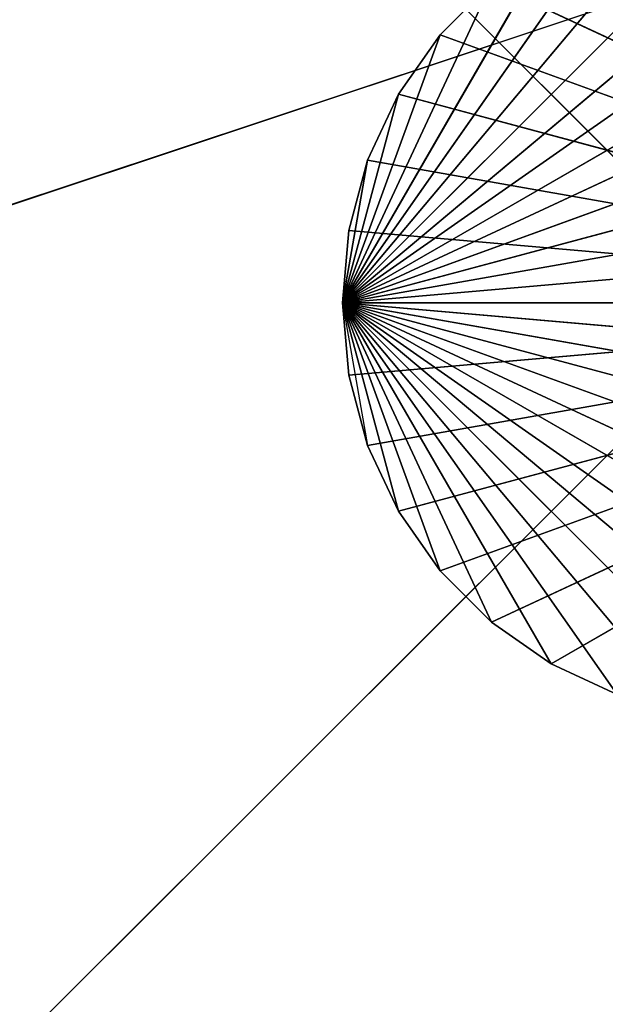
# Model space of a CAD drawing. Extents: x 226 to 378, y -30 to 313.
# Tile 427 of 656: x 258.76 to 260.19, y 222.78 to 225.18. Entities that reach past the tile are written whole.
import ezdxf

# ---------------------------------------------------------------- set-up
doc = ezdxf.new("R2010")
doc.units = 0
doc.header["$LTSCALE"] = 25.4
doc.layers.get('0').update_dxf_attribs({"color": 13, "linetype": 'CONTINUOUS'})
for name, color, linetype in [('_NCL1_16', 2, 'CONTINUOUS'), ('_NCL1_17', 2, 'CONTINUOUS'), ('_NCL1_62', 7, 'CONTINUOUS'), ('_NCL1_63', 3, 'CONTINUOUS')]:
    doc.layers.add(name, color=color, linetype=linetype)

# ---------------------------------------------------------------- blocks, each defined once
blk = doc.blocks.new('EWON_2005CD_4005CD_COSY141')
at = {"layer": '_NCL1_16', "color": 0}
for p, q in [((119.38, 90.17, 29.21), (115.57, 86.36, 29.21)), ((119.38, 90.17, 29.21), (115.57, 86.36, 29.21)), ((119.38, 86.36, 38.1), (115.57, 90.17, 38.1)), ((119.38, 86.36, 38.1), (115.57, 90.17, 38.1))]:
    blk.add_line(p, q, dxfattribs=at)
at = {"layer": '_NCL1_17', "color": 0}
for p, q in [((118.491, 88.265, 27.94), (117.475, 89.281, 27.94)), ((118.491, 88.265, 27.94), (117.475, 89.281, 27.94)), ((118.491, 88.265, 27.94), (117.2986, 89.2656, 27.94)), ((118.491, 88.265, 27.94), (117.2986, 89.2656, 27.94)), ((118.491, 88.265, 27.94), (117.6514, 89.2656, 27.94)), ((118.491, 88.265, 27.94), (117.6514, 89.2656, 27.94)), ((118.491, 88.265, 27.94), (117.1275, 89.2197, 27.94)), ((118.491, 88.265, 27.94), (117.1275, 89.2197, 27.94)), ((117.8225, 89.2197, 27.94), (117.983, 89.1449, 27.94)), ((117.983, 89.1449, 27.94), (117.8225, 89.2197, 29.21)), ((117.983, 89.1449, 27.94), (117.8225, 89.2197, 29.21)), ((117.983, 89.1449, 29.21), (117.8225, 89.2197, 29.21)), ((118.491, 88.265, 27.94), (117.8225, 89.2197, 27.94)), ((118.491, 88.265, 27.94), (117.8225, 89.2197, 27.94)), ((117.8225, 89.2197, 27.94), (117.983, 89.1449, 27.94)), ((117.983, 89.1449, 29.21), (117.8225, 89.2197, 29.21)), ((117.983, 89.1449, 29.21), (116.459, 88.265, 29.21)), ((117.983, 89.1449, 29.21), (116.459, 88.265, 29.21)), ((118.491, 88.265, 27.94), (116.967, 89.1449, 27.94)), ((118.491, 88.265, 27.94), (116.967, 89.1449, 27.94)), ((117.983, 89.1449, 27.94), (118.1281, 89.0433, 27.94)), ((118.1281, 89.0433, 27.94), (117.983, 89.1449, 29.21)), ((117.983, 89.1449, 29.21), (117.983, 89.1449, 27.94)), ((117.983, 89.1449, 29.21), (117.983, 89.1449, 27.94)), ((118.1281, 89.0433, 27.94), (117.983, 89.1449, 29.21)), ((118.1281, 89.0433, 29.21), (117.983, 89.1449, 29.21)), ((118.491, 88.265, 27.94), (117.983, 89.1449, 27.94)), ((118.491, 88.265, 27.94), (117.983, 89.1449, 27.94)), ((117.983, 89.1449, 27.94), (118.1281, 89.0433, 27.94)), ((118.1281, 89.0433, 29.21), (117.983, 89.1449, 29.21)), ((118.1281, 89.0433, 29.21), (116.459, 88.265, 29.21)), ((118.1281, 89.0433, 29.21), (116.459, 88.265, 29.21)), ((118.491, 88.265, 27.94), (116.8219, 89.0433, 27.94)), ((118.491, 88.265, 27.94), (116.8219, 89.0433, 27.94)), ((118.1281, 89.0433, 27.94), (118.2533, 88.9181, 27.94)), ((118.2533, 88.9181, 27.94), (118.1281, 89.0433, 29.21)), ((118.1281, 89.0433, 29.21), (118.1281, 89.0433, 27.94)), ((118.1281, 89.0433, 29.21), (118.1281, 89.0433, 27.94)), ((118.2533, 88.9181, 27.94), (118.1281, 89.0433, 29.21)), ((118.2533, 88.9181, 29.21), (118.1281, 89.0433, 29.21)), ((118.491, 88.265, 27.94), (118.1281, 89.0433, 27.94)), ((118.491, 88.265, 27.94), (118.1281, 89.0433, 27.94)), ((118.1281, 89.0433, 27.94), (118.2533, 88.9181, 27.94)), ((118.2533, 88.9181, 29.21), (118.1281, 89.0433, 29.21)), ((118.2533, 88.9181, 29.21), (116.459, 88.265, 29.21)), ((118.2533, 88.9181, 29.21), (116.459, 88.265, 29.21)), ((118.491, 88.265, 27.94), (116.6967, 88.9181, 27.94)), ((118.491, 88.265, 27.94), (116.6967, 88.9181, 27.94)), ((118.2533, 88.9181, 27.94), (118.3549, 88.773, 27.94)), ((118.3549, 88.773, 27.94), (118.2533, 88.9181, 29.21)), ((118.2533, 88.9181, 29.21), (118.2533, 88.9181, 27.94)), ((118.2533, 88.9181, 29.21), (118.2533, 88.9181, 27.94)), ((118.3549, 88.773, 27.94), (118.2533, 88.9181, 29.21)), ((118.3549, 88.773, 29.21), (118.2533, 88.9181, 29.21)), ((118.491, 88.265, 27.94), (118.2533, 88.9181, 27.94)), ((118.491, 88.265, 27.94), (118.2533, 88.9181, 27.94)), ((118.2533, 88.9181, 27.94), (118.3549, 88.773, 27.94)), ((118.3549, 88.773, 29.21), (118.2533, 88.9181, 29.21)), ((118.3549, 88.773, 29.21), (116.459, 88.265, 29.21)), ((118.3549, 88.773, 29.21), (116.459, 88.265, 29.21)), ((118.491, 88.265, 27.94), (116.5951, 88.773, 27.94)), ((118.491, 88.265, 27.94), (116.5951, 88.773, 27.94)), ((118.3549, 88.773, 27.94), (118.4297, 88.6125, 27.94)), ((118.4297, 88.6125, 27.94), (118.3549, 88.773, 29.21)), ((118.3549, 88.773, 29.21), (118.3549, 88.773, 27.94)), ((118.3549, 88.773, 29.21), (118.3549, 88.773, 27.94)), ((118.4297, 88.6125, 27.94), (118.3549, 88.773, 29.21)), ((118.4297, 88.6125, 29.21), (118.3549, 88.773, 29.21)), ((118.491, 88.265, 27.94), (118.3549, 88.773, 27.94)), ((118.491, 88.265, 27.94), (118.3549, 88.773, 27.94)), ((118.3549, 88.773, 27.94), (118.4297, 88.6125, 27.94)), ((118.4297, 88.6125, 29.21), (118.3549, 88.773, 29.21)), ((118.4297, 88.6125, 29.21), (116.459, 88.265, 29.21)), ((118.4297, 88.6125, 29.21), (116.459, 88.265, 29.21)), ((118.491, 88.265, 27.94), (116.5203, 88.6125, 27.94)), ((118.491, 88.265, 27.94), (116.5203, 88.6125, 27.94)), ((118.4297, 88.6125, 27.94), (118.4756, 88.4414, 27.94)), ((118.4756, 88.4414, 27.94), (118.4297, 88.6125, 29.21)), ((118.4297, 88.6125, 29.21), (118.4297, 88.6125, 27.94)), ((118.4297, 88.6125, 29.21), (118.4297, 88.6125, 27.94)), ((118.4756, 88.4414, 27.94), (118.4297, 88.6125, 29.21)), ((118.4756, 88.4414, 29.21), (118.4297, 88.6125, 29.21)), ((118.491, 88.265, 27.94), (118.4297, 88.6125, 27.94)), ((118.4756, 88.4414, 29.21), (118.4297, 88.6125, 29.21)), ((118.4756, 88.4414, 29.21), (116.459, 88.265, 29.21)), ((118.4756, 88.4414, 29.21), (116.459, 88.265, 29.21)), ((118.491, 88.265, 27.94), (116.4744, 88.4414, 27.94)), ((118.491, 88.265, 27.94), (116.4744, 88.4414, 27.94)), ((118.4756, 88.4414, 27.94), (118.491, 88.265, 27.94)), ((118.491, 88.265, 27.94), (118.4756, 88.4414, 29.21)), ((118.4756, 88.4414, 29.21), (118.4756, 88.4414, 27.94)), ((118.4756, 88.4414, 29.21), (118.4756, 88.4414, 27.94)), ((118.491, 88.265, 27.94), (118.4756, 88.4414, 29.21)), ((118.491, 88.265, 29.21), (118.4756, 88.4414, 29.21)), ((118.491, 88.265, 29.21), (118.4756, 88.4414, 29.21)), ((118.491, 88.265, 27.94), (116.459, 88.265, 27.94)), ((118.491, 88.265, 27.94), (116.459, 88.265, 27.94)), ((118.491, 88.265, 29.21), (116.459, 88.265, 29.21)), ((118.491, 88.265, 29.21), (116.459, 88.265, 29.21)), ((118.4756, 88.0886, 29.21), (116.459, 88.265, 29.21)), ((118.4756, 88.0886, 29.21), (116.459, 88.265, 29.21)), ((118.4297, 87.9175, 29.21), (116.459, 88.265, 29.21)), ((118.4297, 87.9175, 29.21), (116.459, 88.265, 29.21)), ((118.3549, 87.757, 29.21), (116.459, 88.265, 29.21)), ((118.3549, 87.757, 29.21), (116.459, 88.265, 29.21)), ((118.2533, 87.6119, 29.21), (116.459, 88.265, 29.21)), ((118.2533, 87.6119, 29.21), (116.459, 88.265, 29.21)), ((118.1281, 87.4867, 29.21), (116.459, 88.265, 29.21)), ((118.1281, 87.4867, 29.21), (116.459, 88.265, 29.21)), ((118.491, 88.265, 27.94), (116.4744, 88.0886, 27.94)), ((118.491, 88.265, 27.94), (116.4744, 88.0886, 27.94)), ((118.491, 88.265, 27.94), (116.5203, 87.9175, 27.94)), ((118.491, 88.265, 27.94), (116.5203, 87.9175, 27.94)), ((118.491, 88.265, 27.94), (116.5951, 87.757, 27.94)), ((118.491, 88.265, 27.94), (116.5951, 87.757, 27.94)), ((118.491, 88.265, 27.94), (116.6967, 87.6119, 27.94)), ((118.491, 88.265, 27.94), (116.6967, 87.6119, 27.94)), ((118.491, 88.265, 27.94), (116.8219, 87.4867, 27.94)), ((118.491, 88.265, 27.94), (116.8219, 87.4867, 27.94)), ((118.491, 88.265, 27.94), (116.967, 87.3851, 27.94)), ((118.491, 88.265, 27.94), (116.967, 87.3851, 27.94)), ((118.491, 88.265, 27.94), (117.1275, 87.3103, 27.94)), ((118.491, 88.265, 27.94), (117.1275, 87.3103, 27.94)), ((118.491, 88.265, 27.94), (117.2986, 87.2644, 27.94)), ((118.491, 88.265, 27.94), (117.2986, 87.2644, 27.94)), ((118.491, 88.265, 27.94), (117.475, 87.249, 27.94)), ((118.491, 88.265, 27.94), (117.475, 87.249, 27.94)), ((118.491, 88.265, 27.94), (117.6514, 87.2644, 27.94)), ((118.491, 88.265, 27.94), (117.6514, 87.2644, 27.94)), ((118.491, 88.265, 27.94), (117.8225, 87.3103, 27.94)), ((118.491, 88.265, 27.94), (117.8225, 87.3103, 27.94)), ((118.491, 88.265, 27.94), (117.983, 87.3851, 27.94)), ((118.491, 88.265, 27.94), (117.983, 87.3851, 27.94)), ((118.491, 88.265, 27.94), (118.1281, 87.4867, 27.94)), ((118.491, 88.265, 27.94), (118.1281, 87.4867, 27.94)), ((118.491, 88.265, 27.94), (118.2533, 87.6119, 27.94)), ((118.491, 88.265, 27.94), (118.2533, 87.6119, 27.94)), ((118.491, 88.265, 27.94), (118.3549, 87.757, 27.94)), ((118.491, 88.265, 27.94), (118.3549, 87.757, 27.94)), ((118.491, 88.265, 27.94), (118.4297, 87.9175, 27.94)), ((118.491, 88.265, 29.21), (118.4756, 88.0886, 27.94)), ((118.4756, 88.0886, 29.21), (118.491, 88.265, 29.21)), ((118.491, 88.265, 27.94), (118.4756, 88.0886, 27.94)), ((118.491, 88.265, 29.21), (118.4756, 88.0886, 27.94)), ((118.4756, 88.0886, 29.21), (118.491, 88.265, 29.21)), ((118.491, 88.265, 27.94), (118.491, 88.265, 29.21)), ((118.491, 88.265, 27.94), (118.491, 88.265, 29.21)), ((118.4756, 88.0886, 27.94), (118.4297, 87.9175, 27.94)), ((118.4297, 87.9175, 27.94), (118.4756, 88.0886, 29.21)), ((118.4297, 87.9175, 27.94), (118.4756, 88.0886, 29.21)), ((118.4297, 87.9175, 29.21), (118.4756, 88.0886, 29.21)), ((118.4297, 87.9175, 29.21), (118.4756, 88.0886, 29.21)), ((118.4756, 88.0886, 27.94), (118.4756, 88.0886, 29.21)), ((118.4756, 88.0886, 27.94), (118.4756, 88.0886, 29.21)), ((118.4297, 87.9175, 29.21), (118.3549, 87.757, 27.94)), ((118.3549, 87.757, 29.21), (118.4297, 87.9175, 29.21)), ((118.4297, 87.9175, 27.94), (118.3549, 87.757, 27.94)), ((118.4297, 87.9175, 29.21), (118.3549, 87.757, 27.94)), ((118.4297, 87.9175, 27.94), (118.3549, 87.757, 27.94)), ((118.3549, 87.757, 29.21), (118.4297, 87.9175, 29.21)), ((118.4297, 87.9175, 29.21), (118.4297, 87.9175, 27.94)), ((118.4297, 87.9175, 29.21), (118.4297, 87.9175, 27.94)), ((118.3549, 87.757, 27.94), (118.2533, 87.6119, 27.94)), ((118.2533, 87.6119, 27.94), (118.3549, 87.757, 29.21)), ((118.2533, 87.6119, 27.94), (118.3549, 87.757, 29.21)), ((118.2533, 87.6119, 29.21), (118.3549, 87.757, 29.21)), ((118.3549, 87.757, 27.94), (118.2533, 87.6119, 27.94)), ((118.2533, 87.6119, 29.21), (118.3549, 87.757, 29.21)), ((118.3549, 87.757, 27.94), (118.3549, 87.757, 29.21)), ((118.3549, 87.757, 27.94), (118.3549, 87.757, 29.21)), ((118.2533, 87.6119, 29.21), (118.1281, 87.4867, 27.94)), ((118.1281, 87.4867, 29.21), (118.2533, 87.6119, 29.21)), ((118.2533, 87.6119, 27.94), (118.1281, 87.4867, 27.94)), ((118.2533, 87.6119, 29.21), (118.1281, 87.4867, 27.94)), ((118.2533, 87.6119, 27.94), (118.1281, 87.4867, 27.94)), ((118.1281, 87.4867, 29.21), (118.2533, 87.6119, 29.21)), ((118.2533, 87.6119, 29.21), (118.2533, 87.6119, 27.94)), ((118.2533, 87.6119, 29.21), (118.2533, 87.6119, 27.94))]:
    blk.add_line(p, q, dxfattribs=at)
at = {"layer": '_NCL1_62', "color": 0}
blk.add_line((114.3, 86.36, 38.1), (121.92, 88.9, 38.1), dxfattribs=at)
blk.add_line((114.3, 86.36, 38.1), (121.92, 88.9, 38.1), dxfattribs=at)
at = {"layer": '_NCL1_16', "color": 2}
mesh = blk.add_polyface(dxfattribs=at)
corners = [(119.38, 90.17, 29.21), (115.57, 86.36, 29.21), (119.38, 86.36, 29.21)]
mesh.append_faces([[corners[k] for k in face] for face in [(0, 1, 2)]], dxfattribs={"color": 2})
mesh = blk.add_polyface(dxfattribs=at)
corners = [(119.38, 90.17, 29.21), (115.57, 90.17, 29.21), (115.57, 86.36, 29.21)]
mesh.append_faces([[corners[k] for k in face] for face in [(0, 1, 2)]], dxfattribs={"color": 2})
mesh = blk.add_polyface(dxfattribs=at)
corners = [(119.38, 86.36, 38.1), (115.57, 90.17, 38.1), (119.38, 90.17, 38.1)]
mesh.append_faces([[corners[k] for k in face] for face in [(0, 1, 2)]], dxfattribs={"color": 2})
mesh = blk.add_polyface(dxfattribs=at)
corners = [(119.38, 86.36, 38.1), (115.57, 86.36, 38.1), (115.57, 90.17, 38.1)]
mesh.append_faces([[corners[k] for k in face] for face in [(0, 1, 2)]], dxfattribs={"color": 2})
at = {"layer": '_NCL1_17', "color": 2}
mesh = blk.add_polyface(dxfattribs=at)
corners = [(118.491, 88.265, 27.94), (117.475, 89.281, 27.94), (117.2986, 89.2656, 27.94)]
mesh.append_faces([[corners[k] for k in face] for face in [(0, 1, 2)]], dxfattribs={"color": 2})
mesh = blk.add_polyface(dxfattribs=at)
corners = [(118.491, 88.265, 27.94), (117.6514, 89.2656, 27.94), (117.475, 89.281, 27.94)]
mesh.append_faces([[corners[k] for k in face] for face in [(0, 1, 2)]], dxfattribs={"color": 2})
mesh = blk.add_polyface(dxfattribs=at)
corners = [(118.491, 88.265, 27.94), (117.2986, 89.2656, 27.94), (117.1275, 89.2197, 27.94)]
mesh.append_faces([[corners[k] for k in face] for face in [(0, 1, 2)]], dxfattribs={"color": 2})
mesh = blk.add_polyface(dxfattribs=at)
corners = [(118.491, 88.265, 27.94), (117.8225, 89.2197, 27.94), (117.6514, 89.2656, 27.94)]
mesh.append_faces([[corners[k] for k in face] for face in [(0, 1, 2)]], dxfattribs={"color": 2})
mesh = blk.add_polyface(dxfattribs=at)
corners = [(117.983, 89.1449, 29.21), (116.459, 88.265, 29.21), (117.8225, 89.2197, 29.21)]
mesh.append_faces([[corners[k] for k in face] for face in [(0, 1, 2)]], dxfattribs={"color": 2})
mesh = blk.add_polyface(dxfattribs=at)
corners = [(118.491, 88.265, 27.94), (117.1275, 89.2197, 27.94), (116.967, 89.1449, 27.94)]
mesh.append_faces([[corners[k] for k in face] for face in [(0, 1, 2)]], dxfattribs={"color": 2})
mesh = blk.add_polyface(dxfattribs=at)
corners = [(117.8225, 89.2197, 29.21), (117.8225, 89.2197, 27.94), (117.983, 89.1449, 27.94)]
mesh.append_faces([[corners[k] for k in face] for face in [(0, 1, 2)]], dxfattribs={"color": 2})
mesh = blk.add_polyface(dxfattribs=at)
corners = [(117.8225, 89.2197, 29.21), (117.983, 89.1449, 27.94), (117.983, 89.1449, 29.21)]
mesh.append_faces([[corners[k] for k in face] for face in [(0, 1, 2)]], dxfattribs={"color": 2})
mesh = blk.add_polyface(dxfattribs=at)
corners = [(118.491, 88.265, 27.94), (117.983, 89.1449, 27.94), (117.8225, 89.2197, 27.94)]
mesh.append_faces([[corners[k] for k in face] for face in [(0, 1, 2)]], dxfattribs={"color": 2})
mesh = blk.add_polyface(dxfattribs=at)
corners = [(118.1281, 89.0433, 29.21), (116.459, 88.265, 29.21), (117.983, 89.1449, 29.21)]
mesh.append_faces([[corners[k] for k in face] for face in [(0, 1, 2)]], dxfattribs={"color": 2})
mesh = blk.add_polyface(dxfattribs=at)
corners = [(118.491, 88.265, 27.94), (116.967, 89.1449, 27.94), (116.8219, 89.0433, 27.94)]
mesh.append_faces([[corners[k] for k in face] for face in [(0, 1, 2)]], dxfattribs={"color": 2})
mesh = blk.add_polyface(dxfattribs=at)
corners = [(117.983, 89.1449, 29.21), (117.983, 89.1449, 27.94), (118.1281, 89.0433, 27.94)]
mesh.append_faces([[corners[k] for k in face] for face in [(0, 1, 2)]], dxfattribs={"color": 2})
mesh = blk.add_polyface(dxfattribs=at)
corners = [(117.983, 89.1449, 29.21), (118.1281, 89.0433, 27.94), (118.1281, 89.0433, 29.21)]
mesh.append_faces([[corners[k] for k in face] for face in [(0, 1, 2)]], dxfattribs={"color": 2})
mesh = blk.add_polyface(dxfattribs=at)
corners = [(118.491, 88.265, 27.94), (118.1281, 89.0433, 27.94), (117.983, 89.1449, 27.94)]
mesh.append_faces([[corners[k] for k in face] for face in [(0, 1, 2)]], dxfattribs={"color": 2})
mesh = blk.add_polyface(dxfattribs=at)
corners = [(118.2533, 88.9181, 29.21), (116.459, 88.265, 29.21), (118.1281, 89.0433, 29.21)]
mesh.append_faces([[corners[k] for k in face] for face in [(0, 1, 2)]], dxfattribs={"color": 2})
mesh = blk.add_polyface(dxfattribs=at)
corners = [(118.491, 88.265, 27.94), (116.8219, 89.0433, 27.94), (116.6967, 88.9181, 27.94)]
mesh.append_faces([[corners[k] for k in face] for face in [(0, 1, 2)]], dxfattribs={"color": 2})
mesh = blk.add_polyface(dxfattribs=at)
corners = [(118.1281, 89.0433, 27.94), (118.2533, 88.9181, 27.94), (118.1281, 89.0433, 29.21)]
mesh.append_faces([[corners[k] for k in face] for face in [(0, 1, 2)]], dxfattribs={"color": 2})
mesh = blk.add_polyface(dxfattribs=at)
corners = [(118.1281, 89.0433, 29.21), (118.2533, 88.9181, 27.94), (118.2533, 88.9181, 29.21)]
mesh.append_faces([[corners[k] for k in face] for face in [(0, 1, 2)]], dxfattribs={"color": 2})
mesh = blk.add_polyface(dxfattribs=at)
corners = [(118.491, 88.265, 27.94), (118.2533, 88.9181, 27.94), (118.1281, 89.0433, 27.94)]
mesh.append_faces([[corners[k] for k in face] for face in [(0, 1, 2)]], dxfattribs={"color": 2})
mesh = blk.add_polyface(dxfattribs=at)
corners = [(118.3549, 88.773, 29.21), (116.459, 88.265, 29.21), (118.2533, 88.9181, 29.21)]
mesh.append_faces([[corners[k] for k in face] for face in [(0, 1, 2)]], dxfattribs={"color": 2})
mesh = blk.add_polyface(dxfattribs=at)
corners = [(118.491, 88.265, 27.94), (116.6967, 88.9181, 27.94), (116.5951, 88.773, 27.94)]
mesh.append_faces([[corners[k] for k in face] for face in [(0, 1, 2)]], dxfattribs={"color": 2})
mesh = blk.add_polyface(dxfattribs=at)
corners = [(118.2533, 88.9181, 27.94), (118.3549, 88.773, 27.94), (118.2533, 88.9181, 29.21)]
mesh.append_faces([[corners[k] for k in face] for face in [(0, 1, 2)]], dxfattribs={"color": 2})
mesh = blk.add_polyface(dxfattribs=at)
corners = [(118.2533, 88.9181, 29.21), (118.3549, 88.773, 27.94), (118.3549, 88.773, 29.21)]
mesh.append_faces([[corners[k] for k in face] for face in [(0, 1, 2)]], dxfattribs={"color": 2})
mesh = blk.add_polyface(dxfattribs=at)
corners = [(118.491, 88.265, 27.94), (118.3549, 88.773, 27.94), (118.2533, 88.9181, 27.94)]
mesh.append_faces([[corners[k] for k in face] for face in [(0, 1, 2)]], dxfattribs={"color": 2})
mesh = blk.add_polyface(dxfattribs=at)
corners = [(118.4297, 88.6125, 29.21), (116.459, 88.265, 29.21), (118.3549, 88.773, 29.21)]
mesh.append_faces([[corners[k] for k in face] for face in [(0, 1, 2)]], dxfattribs={"color": 2})
mesh = blk.add_polyface(dxfattribs=at)
corners = [(118.491, 88.265, 27.94), (116.5951, 88.773, 27.94), (116.5203, 88.6125, 27.94)]
mesh.append_faces([[corners[k] for k in face] for face in [(0, 1, 2)]], dxfattribs={"color": 2})
mesh = blk.add_polyface(dxfattribs=at)
corners = [(118.3549, 88.773, 27.94), (118.4297, 88.6125, 27.94), (118.3549, 88.773, 29.21)]
mesh.append_faces([[corners[k] for k in face] for face in [(0, 1, 2)]], dxfattribs={"color": 2})
mesh = blk.add_polyface(dxfattribs=at)
corners = [(118.3549, 88.773, 29.21), (118.4297, 88.6125, 27.94), (118.4297, 88.6125, 29.21)]
mesh.append_faces([[corners[k] for k in face] for face in [(0, 1, 2)]], dxfattribs={"color": 2})
mesh = blk.add_polyface(dxfattribs=at)
corners = [(118.491, 88.265, 27.94), (118.4297, 88.6125, 27.94), (118.3549, 88.773, 27.94)]
mesh.append_faces([[corners[k] for k in face] for face in [(0, 1, 2)]], dxfattribs={"color": 2})
mesh = blk.add_polyface(dxfattribs=at)
corners = [(118.4756, 88.4414, 29.21), (116.459, 88.265, 29.21), (118.4297, 88.6125, 29.21)]
mesh.append_faces([[corners[k] for k in face] for face in [(0, 1, 2)]], dxfattribs={"color": 2})
mesh = blk.add_polyface(dxfattribs=at)
corners = [(118.491, 88.265, 27.94), (116.5203, 88.6125, 27.94), (116.4744, 88.4414, 27.94)]
mesh.append_faces([[corners[k] for k in face] for face in [(0, 1, 2)]], dxfattribs={"color": 2})
mesh = blk.add_polyface(dxfattribs=at)
corners = [(118.4297, 88.6125, 27.94), (118.4756, 88.4414, 27.94), (118.4297, 88.6125, 29.21)]
mesh.append_faces([[corners[k] for k in face] for face in [(0, 1, 2)]], dxfattribs={"color": 2})
mesh = blk.add_polyface(dxfattribs=at)
corners = [(118.4297, 88.6125, 29.21), (118.4756, 88.4414, 27.94), (118.4756, 88.4414, 29.21)]
mesh.append_faces([[corners[k] for k in face] for face in [(0, 1, 2)]], dxfattribs={"color": 2})
mesh = blk.add_polyface(dxfattribs=at)
corners = [(118.491, 88.265, 27.94), (116.4744, 88.4414, 27.94), (116.459, 88.265, 27.94)]
mesh.append_faces([[corners[k] for k in face] for face in [(0, 1, 2)]], dxfattribs={"color": 2})
mesh = blk.add_polyface(dxfattribs=at)
corners = [(118.491, 88.265, 29.21), (116.459, 88.265, 29.21), (118.4756, 88.4414, 29.21)]
mesh.append_faces([[corners[k] for k in face] for face in [(0, 1, 2)]], dxfattribs={"color": 2})
mesh = blk.add_polyface(dxfattribs=at)
corners = [(118.4756, 88.4414, 27.94), (118.491, 88.265, 27.94), (118.4756, 88.4414, 29.21)]
mesh.append_faces([[corners[k] for k in face] for face in [(0, 1, 2)]], dxfattribs={"color": 2})
mesh = blk.add_polyface(dxfattribs=at)
corners = [(118.4756, 88.4414, 29.21), (118.491, 88.265, 27.94), (118.491, 88.265, 29.21)]
mesh.append_faces([[corners[k] for k in face] for face in [(0, 1, 2)]], dxfattribs={"color": 2})
mesh = blk.add_polyface(dxfattribs=at)
corners = [(118.491, 88.265, 27.94), (116.459, 88.265, 27.94), (116.4744, 88.0886, 27.94)]
mesh.append_faces([[corners[k] for k in face] for face in [(0, 1, 2)]], dxfattribs={"color": 2})
mesh = blk.add_polyface(dxfattribs=at)
corners = [(118.491, 88.265, 29.21), (118.4756, 88.0886, 29.21), (116.459, 88.265, 29.21)]
mesh.append_faces([[corners[k] for k in face] for face in [(0, 1, 2)]], dxfattribs={"color": 2})
mesh = blk.add_polyface(dxfattribs=at)
corners = [(118.4756, 88.0886, 29.21), (118.4297, 87.9175, 29.21), (116.459, 88.265, 29.21)]
mesh.append_faces([[corners[k] for k in face] for face in [(0, 1, 2)]], dxfattribs={"color": 2})
mesh = blk.add_polyface(dxfattribs=at)
corners = [(118.4297, 87.9175, 29.21), (118.3549, 87.757, 29.21), (116.459, 88.265, 29.21)]
mesh.append_faces([[corners[k] for k in face] for face in [(0, 1, 2)]], dxfattribs={"color": 2})
mesh = blk.add_polyface(dxfattribs=at)
corners = [(118.3549, 87.757, 29.21), (118.2533, 87.6119, 29.21), (116.459, 88.265, 29.21)]
mesh.append_faces([[corners[k] for k in face] for face in [(0, 1, 2)]], dxfattribs={"color": 2})
mesh = blk.add_polyface(dxfattribs=at)
corners = [(118.2533, 87.6119, 29.21), (118.1281, 87.4867, 29.21), (116.459, 88.265, 29.21)]
mesh.append_faces([[corners[k] for k in face] for face in [(0, 1, 2)]], dxfattribs={"color": 2})
mesh = blk.add_polyface(dxfattribs=at)
corners = [(118.1281, 87.4867, 29.21), (117.983, 87.3851, 29.21), (116.459, 88.265, 29.21)]
mesh.append_faces([[corners[k] for k in face] for face in [(0, 1, 2)]], dxfattribs={"color": 2})
mesh = blk.add_polyface(dxfattribs=at)
corners = [(117.983, 87.3851, 29.21), (117.8225, 87.3103, 29.21), (116.459, 88.265, 29.21)]
mesh.append_faces([[corners[k] for k in face] for face in [(0, 1, 2)]], dxfattribs={"color": 2})
mesh = blk.add_polyface(dxfattribs=at)
corners = [(118.491, 88.265, 27.94), (116.4744, 88.0886, 27.94), (116.5203, 87.9175, 27.94)]
mesh.append_faces([[corners[k] for k in face] for face in [(0, 1, 2)]], dxfattribs={"color": 2})
mesh = blk.add_polyface(dxfattribs=at)
corners = [(118.491, 88.265, 27.94), (116.5203, 87.9175, 27.94), (116.5951, 87.757, 27.94)]
mesh.append_faces([[corners[k] for k in face] for face in [(0, 1, 2)]], dxfattribs={"color": 2})
mesh = blk.add_polyface(dxfattribs=at)
corners = [(118.491, 88.265, 27.94), (116.5951, 87.757, 27.94), (116.6967, 87.6119, 27.94)]
mesh.append_faces([[corners[k] for k in face] for face in [(0, 1, 2)]], dxfattribs={"color": 2})
mesh = blk.add_polyface(dxfattribs=at)
corners = [(118.491, 88.265, 27.94), (116.6967, 87.6119, 27.94), (116.8219, 87.4867, 27.94)]
mesh.append_faces([[corners[k] for k in face] for face in [(0, 1, 2)]], dxfattribs={"color": 2})
mesh = blk.add_polyface(dxfattribs=at)
corners = [(118.491, 88.265, 27.94), (116.8219, 87.4867, 27.94), (116.967, 87.3851, 27.94)]
mesh.append_faces([[corners[k] for k in face] for face in [(0, 1, 2)]], dxfattribs={"color": 2})
mesh = blk.add_polyface(dxfattribs=at)
corners = [(118.491, 88.265, 27.94), (116.967, 87.3851, 27.94), (117.1275, 87.3103, 27.94)]
mesh.append_faces([[corners[k] for k in face] for face in [(0, 1, 2)]], dxfattribs={"color": 2})
mesh = blk.add_polyface(dxfattribs=at)
corners = [(118.491, 88.265, 27.94), (117.1275, 87.3103, 27.94), (117.2986, 87.2644, 27.94)]
mesh.append_faces([[corners[k] for k in face] for face in [(0, 1, 2)]], dxfattribs={"color": 2})
mesh = blk.add_polyface(dxfattribs=at)
corners = [(118.491, 88.265, 27.94), (117.2986, 87.2644, 27.94), (117.475, 87.249, 27.94)]
mesh.append_faces([[corners[k] for k in face] for face in [(0, 1, 2)]], dxfattribs={"color": 2})
mesh = blk.add_polyface(dxfattribs=at)
corners = [(118.491, 88.265, 27.94), (117.475, 87.249, 27.94), (117.6514, 87.2644, 27.94)]
mesh.append_faces([[corners[k] for k in face] for face in [(0, 1, 2)]], dxfattribs={"color": 2})
mesh = blk.add_polyface(dxfattribs=at)
corners = [(118.491, 88.265, 27.94), (117.6514, 87.2644, 27.94), (117.8225, 87.3103, 27.94)]
mesh.append_faces([[corners[k] for k in face] for face in [(0, 1, 2)]], dxfattribs={"color": 2})
mesh = blk.add_polyface(dxfattribs=at)
corners = [(118.491, 88.265, 27.94), (117.8225, 87.3103, 27.94), (117.983, 87.3851, 27.94)]
mesh.append_faces([[corners[k] for k in face] for face in [(0, 1, 2)]], dxfattribs={"color": 2})
mesh = blk.add_polyface(dxfattribs=at)
corners = [(118.491, 88.265, 27.94), (117.983, 87.3851, 27.94), (118.1281, 87.4867, 27.94)]
mesh.append_faces([[corners[k] for k in face] for face in [(0, 1, 2)]], dxfattribs={"color": 2})
mesh = blk.add_polyface(dxfattribs=at)
corners = [(118.491, 88.265, 27.94), (118.1281, 87.4867, 27.94), (118.2533, 87.6119, 27.94)]
mesh.append_faces([[corners[k] for k in face] for face in [(0, 1, 2)]], dxfattribs={"color": 2})
mesh = blk.add_polyface(dxfattribs=at)
corners = [(118.491, 88.265, 27.94), (118.2533, 87.6119, 27.94), (118.3549, 87.757, 27.94)]
mesh.append_faces([[corners[k] for k in face] for face in [(0, 1, 2)]], dxfattribs={"color": 2})
mesh = blk.add_polyface(dxfattribs=at)
corners = [(118.491, 88.265, 27.94), (118.3549, 87.757, 27.94), (118.4297, 87.9175, 27.94)]
mesh.append_faces([[corners[k] for k in face] for face in [(0, 1, 2)]], dxfattribs={"color": 2})
mesh = blk.add_polyface(dxfattribs=at)
corners = [(118.491, 88.265, 29.21), (118.4756, 88.0886, 27.94), (118.4756, 88.0886, 29.21)]
mesh.append_faces([[corners[k] for k in face] for face in [(0, 1, 2)]], dxfattribs={"color": 2})
mesh = blk.add_polyface(dxfattribs=at)
corners = [(118.491, 88.265, 27.94), (118.4756, 88.0886, 27.94), (118.491, 88.265, 29.21)]
mesh.append_faces([[corners[k] for k in face] for face in [(0, 1, 2)]], dxfattribs={"color": 2})
mesh = blk.add_polyface(dxfattribs=at)
corners = [(118.4756, 88.0886, 27.94), (118.4297, 87.9175, 27.94), (118.4756, 88.0886, 29.21)]
mesh.append_faces([[corners[k] for k in face] for face in [(0, 1, 2)]], dxfattribs={"color": 2})
mesh = blk.add_polyface(dxfattribs=at)
corners = [(118.4756, 88.0886, 29.21), (118.4297, 87.9175, 27.94), (118.4297, 87.9175, 29.21)]
mesh.append_faces([[corners[k] for k in face] for face in [(0, 1, 2)]], dxfattribs={"color": 2})
mesh = blk.add_polyface(dxfattribs=at)
corners = [(118.4297, 87.9175, 29.21), (118.3549, 87.757, 27.94), (118.3549, 87.757, 29.21)]
mesh.append_faces([[corners[k] for k in face] for face in [(0, 1, 2)]], dxfattribs={"color": 2})
mesh = blk.add_polyface(dxfattribs=at)
corners = [(118.4297, 87.9175, 27.94), (118.3549, 87.757, 27.94), (118.4297, 87.9175, 29.21)]
mesh.append_faces([[corners[k] for k in face] for face in [(0, 1, 2)]], dxfattribs={"color": 2})
mesh = blk.add_polyface(dxfattribs=at)
corners = [(118.3549, 87.757, 27.94), (118.2533, 87.6119, 27.94), (118.3549, 87.757, 29.21)]
mesh.append_faces([[corners[k] for k in face] for face in [(0, 1, 2)]], dxfattribs={"color": 2})
mesh = blk.add_polyface(dxfattribs=at)
corners = [(118.3549, 87.757, 29.21), (118.2533, 87.6119, 27.94), (118.2533, 87.6119, 29.21)]
mesh.append_faces([[corners[k] for k in face] for face in [(0, 1, 2)]], dxfattribs={"color": 2})
mesh = blk.add_polyface(dxfattribs=at)
corners = [(118.2533, 87.6119, 29.21), (118.1281, 87.4867, 27.94), (118.1281, 87.4867, 29.21)]
mesh.append_faces([[corners[k] for k in face] for face in [(0, 1, 2)]], dxfattribs={"color": 2})
mesh = blk.add_polyface(dxfattribs=at)
corners = [(118.2533, 87.6119, 27.94), (118.1281, 87.4867, 27.94), (118.2533, 87.6119, 29.21)]
mesh.append_faces([[corners[k] for k in face] for face in [(0, 1, 2)]], dxfattribs={"color": 2})
at = {"layer": '_NCL1_62', "color": 7}
mesh = blk.add_polyface(dxfattribs=at)
corners = [(121.92, 148.59, 38.1), (114.3, 151.13, 38.1), (114.3, 86.36, 38.1)]
mesh.append_faces([[corners[k] for k in face] for face in [(0, 1, 2)]], dxfattribs={"color": 7})
mesh = blk.add_polyface(dxfattribs=at)
corners = [(121.92, 148.59, 38.1), (114.3, 86.36, 38.1), (121.92, 88.9, 38.1)]
mesh.append_faces([[corners[k] for k in face] for face in [(0, 1, 2)]], dxfattribs={"color": 7})
mesh = blk.add_polyface(dxfattribs=at)
corners = [(124.46, 86.36, 38.1), (121.92, 88.9, 38.1), (114.3, 86.36, 38.1)]
mesh.append_faces([[corners[k] for k in face] for face in [(0, 1, 2)]], dxfattribs={"color": 7})
at = {"layer": '_NCL1_63', "color": 3}
mesh = blk.add_polyface(dxfattribs=at)
corners = [(120.2508, 66.04, 295.91), (106.68, 116.5225, 295.91), (120.2508, 172.72, 295.91)]
mesh.append_faces([[corners[k] for k in face] for face in [(0, 1, 2)]], dxfattribs={"color": 3})
mesh = blk.add_polyface(dxfattribs=at)
corners = [(120.2508, 66.04, 295.91), (106.68, 98.7425, 295.91), (106.68, 116.5225, 295.91)]
mesh.append_faces([[corners[k] for k in face] for face in [(0, 1, 2)]], dxfattribs={"color": 3})
mesh = blk.add_polyface(dxfattribs=at)
corners = [(120.2508, 66.04, 295.91), (106.68, 89.408, 295.91), (106.68, 98.7425, 295.91)]
mesh.append_faces([[corners[k] for k in face] for face in [(0, 1, 2)]], dxfattribs={"color": 3})
mesh = blk.add_polyface(dxfattribs=at)
corners = [(120.2508, 66.04, 295.91), (100.4921, 71.6412, 295.91), (106.68, 89.408, 295.91)]
mesh.append_faces([[corners[k] for k in face] for face in [(0, 1, 2)]], dxfattribs={"color": 3})

msp = doc.modelspace()

# ---------------------------------------------------------------- block references
at = {"color": 0, "rotation": 179.9999999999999}
msp.add_blockref('EWON_2005CD_4005CD_COSY141', (378.0374, 312.7553), dxfattribs=at)

doc.saveas('drawing.dxf')
